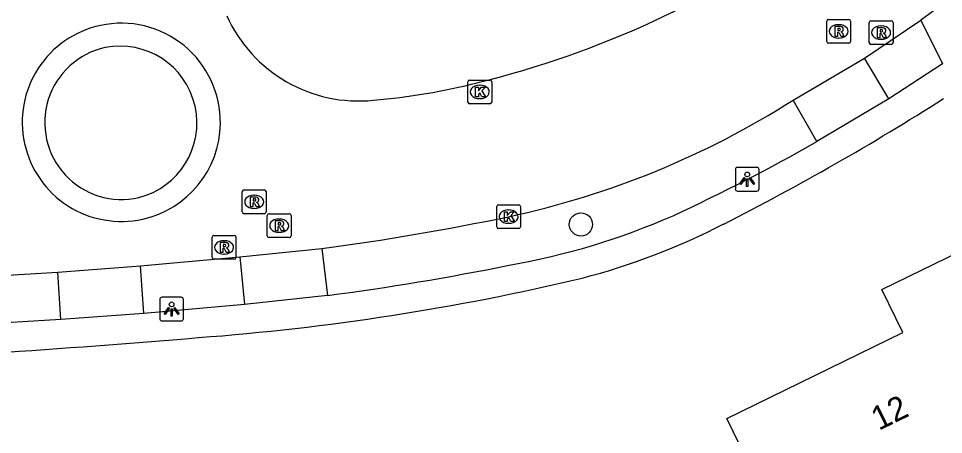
# Model space of a CAD drawing. Extents: x 160457 to 162082, y 388340 to 389736.
# Drawn here: x 160789.52 to 160828.44, y 389219.03 to 389236.53 of the extents above; entities that cross this region are included whole.
import ezdxf

# ---------------------------------------------------------------- set-up
doc = ezdxf.new("R2010")
doc.units = 0
for name, color, linetype in [('IMGEO_Boom', 7, 'Continuous'), ('IMGEO_Kolk', 7, 'Continuous'), ('IMGEO_Lichtpunt', 7, 'Continuous'), ('IMGEO_Pand', 7, 'Continuous'), ('IMGEO_Pand_nummerreeks', 7, 'Continuous'), ('IMGEO_Rijbaan_lokaal_gesloten', 7, 'Continuous'), ('IMGEO_Rijbaan_lokaal_open', 7, 'Continuous'), ('IMGEO_Rioolput', 7, 'Continuous'), ('IMGEO_Voetpad_open', 7, 'Continuous')]:
    doc.layers.add(name, color=color, linetype=linetype)

msp = doc.modelspace()

# ---------------------------------------------------------------- linework, layer by layer
at = {"layer": 'IMGEO_Boom'}
msp.add_circle((160813.183, 389227.866), 0.489, dxfattribs=at)
at = {"layer": 'IMGEO_Kolk'}
for p, q in [((160808.427, 389233.011), (160808.427, 389233.863)), ((160808.502, 389233.937), (160809.354, 389233.937)), ((160808.915, 389233.717), (160808.94, 389233.717)), ((160809.428, 389233.863), (160809.428, 389233.011)), ((160809.354, 389232.937), (160808.502, 389232.937)), ((160808.938, 389233.157), (160808.913, 389233.157)), ((160809.715, 389228.693), (160810.567, 389228.693)), ((160809.64, 389227.767), (160809.64, 389228.619)), ((160810.128, 389228.473), (160810.153, 389228.473)), ((160810.641, 389228.619), (160810.641, 389227.767)), ((160810.151, 389227.913), (160810.126, 389227.913)), ((160810.567, 389227.693), (160809.715, 389227.693))]:
    msp.add_line(p, q, dxfattribs=at)
for points in [[(160808.427, 389233.011), (160808.427, 389233.863)], [(160808.502, 389233.937), (160809.354, 389233.937)], [(160809.428, 389233.863), (160809.428, 389233.011)], [(160808.748, 389233.637), (160808.871, 389233.637), (160808.871, 389233.486), (160809.001, 389233.637), (160809.165, 389233.637), (160809.019, 389233.486), (160809.172, 389233.237), (160809.02, 389233.237), (160808.935, 389233.401), (160808.871, 389233.334), (160808.871, 389233.237), (160808.748, 389233.237), (160808.748, 389233.637)], [(160809.354, 389232.937), (160808.502, 389232.937)], [(160809.715, 389228.693), (160810.567, 389228.693)], [(160809.64, 389227.767), (160809.64, 389228.619)], [(160809.961, 389228.393), (160810.084, 389228.393), (160810.084, 389228.242), (160810.214, 389228.393), (160810.378, 389228.393), (160810.232, 389228.242), (160810.385, 389227.993), (160810.233, 389227.993), (160810.148, 389228.157), (160810.084, 389228.09), (160810.084, 389227.993), (160809.961, 389227.993), (160809.961, 389228.393)], [(160810.641, 389228.619), (160810.641, 389227.767)], [(160810.567, 389227.693), (160809.715, 389227.693)]]:
    msp.add_lwpolyline(points, dxfattribs=at)
for centre, start, end in [((160808.504, 389233.861), 91.552, 178.448), ((160808.504, 389233.861), 91.552, 178.448), ((160809.352, 389233.861), 1.552, 88.448), ((160809.352, 389233.861), 1.552, 88.448), ((160808.504, 389233.013), 181.552, 268.448), ((160808.504, 389233.013), 181.552, 268.448), ((160809.352, 389233.013), 271.552, 358.448), ((160809.352, 389233.013), 271.552, 358.448), ((160809.717, 389228.617), 91.552, 178.448), ((160809.717, 389228.617), 91.552, 178.448), ((160810.565, 389228.617), 1.552, 88.448), ((160810.565, 389228.617), 1.552, 88.448), ((160809.717, 389227.769), 181.552, 268.448), ((160809.717, 389227.769), 181.552, 268.448), ((160810.565, 389227.769), 271.552, 358.448), ((160810.565, 389227.769), 271.552, 358.448)]:
    msp.add_arc(centre, 0.0765, start, end, dxfattribs=at)
for centre, major_axis, ratio, start_param, end_param in [((160808.914, 389233.437), (-0.387, 0.002), 0.722429, 4.712389, 7.853982), ((160808.939, 389233.437), (-0.39, 0.002), 0.717154, 1.570796, 4.712389), ((160810.127, 389228.193), (-0.387, 0.002), 0.722429, 4.712389, 7.853982), ((160810.152, 389228.193), (-0.39, 0.002), 0.717154, 1.570796, 4.712389)]:
    msp.add_ellipse(centre, major_axis=major_axis, ratio=ratio, start_param=start_param, end_param=end_param, dxfattribs=at)
at = {"layer": 'IMGEO_Lichtpunt'}
for p, q in [((160820.581, 389230.265), (160819.773, 389230.265)), ((160820.581, 389230.265), (160819.773, 389230.265)), ((160819.679, 389230.17), (160819.679, 389229.363)), ((160819.679, 389230.17), (160819.679, 389229.363)), ((160820.675, 389229.363), (160820.675, 389230.17)), ((160820.675, 389229.363), (160820.675, 389230.17)), ((160819.773, 389229.269), (160820.581, 389229.269)), ((160819.773, 389229.269), (160820.581, 389229.269)), ((160796.367, 389224.802), (160795.559, 389224.802)), ((160796.367, 389224.802), (160795.559, 389224.802)), ((160795.465, 389224.707), (160795.465, 389223.9)), ((160795.465, 389224.707), (160795.465, 389223.9)), ((160796.461, 389223.9), (160796.461, 389224.707)), ((160796.461, 389223.9), (160796.461, 389224.707)), ((160795.559, 389223.806), (160796.367, 389223.806)), ((160795.559, 389223.806), (160796.367, 389223.806))]:
    msp.add_line(p, q, dxfattribs=at)
for points in [[(160820.053, 389229.834), (160820.092, 389229.806), (160819.904, 389229.544), (160819.866, 389229.571), (160820.053, 389229.834)], [(160820.265, 389229.806), (160820.303, 389229.833), (160820.49, 389229.571), (160820.451, 389229.543), (160820.265, 389229.806)], [(160820.155, 389229.786), (160820.202, 389229.786), (160820.202, 389229.464), (160820.155, 389229.464), (160820.155, 389229.786)], [(160795.839, 389224.371), (160795.878, 389224.343), (160795.69, 389224.081), (160795.652, 389224.108), (160795.839, 389224.371)], [(160796.051, 389224.343), (160796.089, 389224.37), (160796.276, 389224.108), (160796.237, 389224.08), (160796.051, 389224.343)], [(160795.941, 389224.323), (160795.988, 389224.323), (160795.988, 389224.001), (160795.941, 389224.001), (160795.941, 389224.323)]]:
    msp.add_lwpolyline(points, dxfattribs=at)
for centre in [(160820.178, 389229.968), (160795.964, 389224.505)]:
    msp.add_circle(centre, 0.0994, dxfattribs=at)
for centre, start, end in [((160819.773, 389230.17), 90, 180), ((160819.773, 389230.17), 90, 180), ((160820.581, 389230.17), 0, 90), ((160820.581, 389230.17), 0, 90), ((160819.773, 389229.363), 180, 270), ((160819.773, 389229.363), 180, 270), ((160820.581, 389229.363), 270, 0), ((160820.581, 389229.363), 270, 360), ((160795.559, 389224.707), 90, 180), ((160795.559, 389224.707), 90, 180), ((160796.367, 389224.707), 0, 90), ((160796.367, 389224.707), 0, 90), ((160795.559, 389223.9), 180, 270), ((160795.559, 389223.9), 180, 270), ((160796.367, 389223.9), 270, 0), ((160796.367, 389223.9), 270, 360)]:
    msp.add_arc(centre, 0.0946, start, end, dxfattribs=at)
at = {"layer": 'IMGEO_Pand'}
msp.add_lwpolyline([(160819.325, 389219.71), (160826.722, 389223.327), (160825.841, 389225.129), (160829.671, 389226.987), (160835.132, 389215.768), (160831.258, 389213.882), (160830.699, 389215.03), (160823.346, 389211.451), (160819.325, 389219.71)], dxfattribs=at)
at = {"layer": 'IMGEO_Rijbaan_lokaal_gesloten'}
for points in [[(160830.464, 389238.895), (160828.316, 389237.065), (160827.481, 389236.456)], [(160825.106, 389234.857), (160827.481, 389236.456)], [(160822.106, 389233.091), (160825.106, 389234.857)], [(160798.833, 389226.508), (160802.29, 389226.853)], [(160794.651, 389226.119), (160798.833, 389226.508)], [(160791.183, 389225.855), (160794.651, 389226.119)], [(160777.384, 389225.026), (160791.183, 389225.855)]]:
    msp.add_lwpolyline(points, dxfattribs=at)
for centre, radius, start, end in [((160799.123, 389273.541), 40.882, 283.7685, 305.7082), ((160803.833, 389239.147), 6.09, 204.2655, 275.9078), ((160802.193, 389259.781), 26.788, 274.8544, 284.3958), ((160802.452, 389264.031), 36.655, 282.1108, 302.4252), ((160787.579, 389336.808), 110.935, 277.62013, 281.73496)]:
    msp.add_arc(centre, radius, start, end, dxfattribs=at)
at = {"layer": 'IMGEO_Rijbaan_lokaal_open'}
for centre, radius, start, end in [((160793.847, 389232.16), 4.168, 102.1263, 192.3344), ((160793.846, 389232.159), 4.169, 359.2858, 102.1206), ((160793.857, 389232.146), 3.231, 102.3145, 283.0221), ((160793.797, 389232.132), 3.232, 284.1126, 101.224), ((160793.849, 389232.158), 4.167, 282.4938, 359.2981), ((160793.847, 389232.158), 4.167, 192.3058, 282.5211)]:
    msp.add_arc(centre, radius, start, end, dxfattribs=at)
at = {"layer": 'IMGEO_Rioolput'}
for p, q in [((160823.526, 389235.559), (160823.526, 389236.411)), ((160823.601, 389236.485), (160824.453, 389236.485)), ((160824.527, 389236.411), (160824.527, 389235.559)), ((160825.386, 389236.432), (160826.238, 389236.432)), ((160824.014, 389236.265), (160824.039, 389236.265)), ((160825.311, 389235.506), (160825.311, 389236.358)), ((160825.799, 389236.212), (160825.824, 389236.212)), ((160826.312, 389236.358), (160826.312, 389235.506)), ((160824.037, 389235.705), (160824.012, 389235.705)), ((160825.822, 389235.652), (160825.797, 389235.652)), ((160824.453, 389235.485), (160823.601, 389235.485)), ((160826.238, 389235.432), (160825.386, 389235.432)), ((160798.937, 389228.392), (160798.937, 389229.244)), ((160799.012, 389229.318), (160799.864, 389229.318)), ((160799.425, 389229.098), (160799.45, 389229.098)), ((160799.938, 389229.244), (160799.938, 389228.392)), ((160799.864, 389228.318), (160799.012, 389228.318)), ((160799.448, 389228.538), (160799.423, 389228.538)), ((160799.989, 389227.387), (160799.989, 389228.239)), ((160800.064, 389228.313), (160800.916, 389228.313)), ((160800.99, 389228.239), (160800.99, 389227.387)), ((160800.477, 389228.093), (160800.502, 389228.093)), ((160800.5, 389227.533), (160800.475, 389227.533)), ((160797.671, 389226.475), (160797.671, 389227.327)), ((160797.746, 389227.401), (160798.598, 389227.401)), ((160798.159, 389227.181), (160798.184, 389227.181)), ((160798.672, 389227.327), (160798.672, 389226.475)), ((160800.916, 389227.313), (160800.064, 389227.313)), ((160798.598, 389226.401), (160797.746, 389226.401)), ((160798.182, 389226.621), (160798.157, 389226.621))]:
    msp.add_line(p, q, dxfattribs=at)
for points in [[(160823.526, 389235.559), (160823.526, 389236.411)], [(160823.601, 389236.485), (160824.453, 389236.485)], [(160824.527, 389236.411), (160824.527, 389235.559)], [(160825.386, 389236.432), (160826.238, 389236.432)], [(160824.115, 389236.183), (160823.863, 389236.185), (160823.863, 389235.785)], [(160824.041, 389236.104), (160823.987, 389236.104), (160823.987, 389236.023)], [(160823.987, 389236.023), (160824.039, 389236.023)], [(160825.311, 389235.506), (160825.311, 389236.358)], [(160825.9, 389236.13), (160825.648, 389236.132), (160825.648, 389235.732)], [(160825.826, 389236.051), (160825.772, 389236.051), (160825.772, 389235.97)], [(160826.312, 389236.358), (160826.312, 389235.506)], [(160823.863, 389235.785), (160823.987, 389235.785), (160823.987, 389235.947), (160823.998, 389235.947)], [(160824.045, 389235.918), (160824.116, 389235.785), (160824.256, 389235.785), (160824.191, 389235.911)], [(160825.648, 389235.732), (160825.772, 389235.732), (160825.772, 389235.894), (160825.783, 389235.894)], [(160825.772, 389235.97), (160825.824, 389235.97)], [(160825.83, 389235.865), (160825.901, 389235.732), (160826.041, 389235.732), (160825.976, 389235.858)], [(160824.453, 389235.485), (160823.601, 389235.485)], [(160826.238, 389235.432), (160825.386, 389235.432)], [(160798.937, 389228.392), (160798.937, 389229.244)], [(160799.012, 389229.318), (160799.864, 389229.318)], [(160799.526, 389229.016), (160799.274, 389229.018), (160799.274, 389228.618)], [(160799.938, 389229.244), (160799.938, 389228.392)], [(160799.274, 389228.618), (160799.398, 389228.618), (160799.398, 389228.78), (160799.409, 389228.78)], [(160799.452, 389228.937), (160799.398, 389228.937), (160799.398, 389228.856)], [(160799.398, 389228.856), (160799.45, 389228.856)], [(160799.456, 389228.751), (160799.527, 389228.618), (160799.667, 389228.618), (160799.602, 389228.744)], [(160799.864, 389228.318), (160799.012, 389228.318)], [(160799.989, 389227.387), (160799.989, 389228.239)], [(160800.064, 389228.313), (160800.916, 389228.313)], [(160800.99, 389228.239), (160800.99, 389227.387)], [(160800.578, 389228.011), (160800.326, 389228.013), (160800.326, 389227.613)], [(160800.504, 389227.932), (160800.45, 389227.932), (160800.45, 389227.851)], [(160800.45, 389227.851), (160800.502, 389227.851)], [(160800.326, 389227.613), (160800.45, 389227.613), (160800.45, 389227.775), (160800.461, 389227.775)], [(160800.508, 389227.746), (160800.579, 389227.613), (160800.719, 389227.613), (160800.654, 389227.739)], [(160797.671, 389226.475), (160797.671, 389227.327)], [(160797.746, 389227.401), (160798.598, 389227.401)], [(160798.26, 389227.099), (160798.008, 389227.101), (160798.008, 389226.701)], [(160798.672, 389227.327), (160798.672, 389226.475)], [(160800.916, 389227.313), (160800.064, 389227.313)], [(160798.008, 389226.701), (160798.132, 389226.701), (160798.132, 389226.863), (160798.143, 389226.863)], [(160798.186, 389227.02), (160798.132, 389227.02), (160798.132, 389226.939)], [(160798.132, 389226.939), (160798.184, 389226.939)], [(160798.19, 389226.834), (160798.261, 389226.701), (160798.401, 389226.701), (160798.336, 389226.827)], [(160798.598, 389226.401), (160797.746, 389226.401)]]:
    msp.add_lwpolyline(points, dxfattribs=at)
for centre, radius, start, end in [((160823.603, 389236.409), 0.0765, 91.552, 178.448), ((160823.603, 389236.409), 0.0765, 91.552, 178.448), ((160824.451, 389236.409), 0.0765, 1.552, 88.448), ((160824.451, 389236.409), 0.0765, 1.552, 88.448), ((160825.388, 389236.356), 0.0765, 91.552, 178.448), ((160825.388, 389236.356), 0.0765, 91.552, 178.448), ((160826.236, 389236.356), 0.0765, 1.552, 88.448), ((160826.236, 389236.356), 0.0765, 1.552, 88.448), ((160824.023, 389236.212), 0.19, 274.7715, 282.9687), ((160824.047, 389236.008), 0.0964, 77.0061, 93.1865), ((160824.061, 389236.065), 0.0378, 276.6634, 79.6772), ((160824.114, 389236.073), 0.109, 350.3612, 89.416), ((160824.112, 389236.073), 0.112, 277.5842, 350.9817), ((160825.832, 389235.955), 0.0964, 77.0061, 93.1865), ((160825.846, 389236.012), 0.0378, 276.6634, 79.6772), ((160825.899, 389236.02), 0.109, 350.3612, 89.416), ((160823.997, 389235.894), 0.0533, 26.0293, 88.6989), ((160824.096, 389235.858), 0.108, 29.5134, 73.7905), ((160825.782, 389235.841), 0.0533, 26.0293, 88.6989), ((160825.808, 389236.159), 0.19, 274.7715, 282.9687), ((160825.897, 389236.02), 0.112, 277.5842, 350.9817), ((160825.881, 389235.805), 0.108, 29.5134, 73.7905), ((160823.603, 389235.561), 0.0765, 181.552, 268.448), ((160823.603, 389235.561), 0.0765, 181.552, 268.448), ((160824.451, 389235.561), 0.0765, 271.552, 358.448), ((160824.451, 389235.561), 0.0765, 271.552, 358.448), ((160825.388, 389235.508), 0.0765, 181.552, 268.448), ((160825.388, 389235.508), 0.0765, 181.552, 268.448), ((160826.236, 389235.508), 0.0765, 271.552, 358.448), ((160826.236, 389235.508), 0.0765, 271.552, 358.448), ((160799.014, 389229.242), 0.0765, 91.552, 178.448), ((160799.014, 389229.242), 0.0765, 91.552, 178.448), ((160799.525, 389228.906), 0.109, 350.3612, 89.416), ((160799.862, 389229.242), 0.0765, 1.552, 88.448), ((160799.862, 389229.242), 0.0765, 1.552, 88.448), ((160799.408, 389228.727), 0.0533, 26.0293, 88.6989), ((160799.434, 389229.045), 0.19, 274.7715, 282.9687), ((160799.458, 389228.841), 0.0964, 77.0061, 93.1865), ((160799.472, 389228.898), 0.0378, 276.6634, 79.6772), ((160799.523, 389228.906), 0.112, 277.5842, 350.9817), ((160799.507, 389228.691), 0.108, 29.5134, 73.7905), ((160799.014, 389228.394), 0.0765, 181.552, 268.448), ((160799.014, 389228.394), 0.0765, 181.552, 268.448), ((160799.862, 389228.394), 0.0765, 271.552, 358.448), ((160799.862, 389228.394), 0.0765, 271.552, 358.448), ((160800.066, 389228.237), 0.0765, 91.552, 178.448), ((160800.066, 389228.237), 0.0765, 91.552, 178.448), ((160800.914, 389228.237), 0.0765, 1.552, 88.448), ((160800.914, 389228.237), 0.0765, 1.552, 88.448), ((160800.486, 389228.04), 0.19, 274.7715, 282.9687), ((160800.51, 389227.836), 0.0964, 77.0061, 93.1865), ((160800.524, 389227.893), 0.0378, 276.6634, 79.6772), ((160800.577, 389227.901), 0.109, 350.3612, 89.416), ((160800.575, 389227.901), 0.112, 277.5842, 350.9817), ((160800.46, 389227.722), 0.0533, 26.0293, 88.6989), ((160800.559, 389227.686), 0.108, 29.5134, 73.7905), ((160797.748, 389227.325), 0.0765, 91.552, 178.448), ((160797.748, 389227.325), 0.0765, 91.552, 178.448), ((160798.259, 389226.989), 0.109, 350.3612, 89.416), ((160798.596, 389227.325), 0.0765, 1.552, 88.448), ((160798.596, 389227.325), 0.0765, 1.552, 88.448), ((160800.066, 389227.389), 0.0765, 181.552, 268.448), ((160800.066, 389227.389), 0.0765, 181.552, 268.448), ((160800.914, 389227.389), 0.0765, 271.552, 358.448), ((160800.914, 389227.389), 0.0765, 271.552, 358.448), ((160798.142, 389226.81), 0.0533, 26.0293, 88.6989), ((160798.168, 389227.128), 0.19, 274.7715, 282.9687), ((160798.192, 389226.924), 0.0964, 77.0061, 93.1865), ((160798.206, 389226.981), 0.0378, 276.6634, 79.6772), ((160798.257, 389226.989), 0.112, 277.5842, 350.9817), ((160798.241, 389226.774), 0.108, 29.5134, 73.7905), ((160797.748, 389226.477), 0.0765, 181.552, 268.448), ((160797.748, 389226.477), 0.0765, 181.552, 268.448), ((160798.596, 389226.477), 0.0765, 271.552, 358.448), ((160798.596, 389226.477), 0.0765, 271.552, 358.448)]:
    msp.add_arc(centre, radius, start, end, dxfattribs=at)
for centre, major_axis, ratio, start_param, end_param in [((160824.013, 389235.985), (-0.387, 0.002), 0.722429, 4.712389, 7.853982), ((160824.038, 389235.985), (-0.39, 0.002), 0.717154, 1.570796, 4.712389), ((160825.798, 389235.932), (-0.387, 0.002), 0.722429, 4.712389, 7.853982), ((160825.823, 389235.932), (-0.39, 0.002), 0.717154, 1.570796, 4.712389), ((160799.424, 389228.818), (-0.387, 0.002), 0.722429, 4.712389, 7.853982), ((160799.449, 389228.818), (-0.39, 0.002), 0.717154, 1.570796, 4.712389), ((160800.476, 389227.813), (-0.387, 0.002), 0.722429, 4.712389, 7.853982), ((160800.501, 389227.813), (-0.39, 0.002), 0.717154, 1.570796, 4.712389), ((160798.158, 389226.901), (-0.387, 0.002), 0.722429, 4.712389, 7.853982), ((160798.183, 389226.901), (-0.39, 0.002), 0.717154, 1.570796, 4.712389)]:
    msp.add_ellipse(centre, major_axis=major_axis, ratio=ratio, start_param=start_param, end_param=end_param, dxfattribs=at)
at = {"layer": 'IMGEO_Voetpad_open'}
for points in [[(160827.481, 389236.456), (160828.396, 389234.626), (160826.142, 389233.144)], [(160826.142, 389233.144), (160825.106, 389234.857)], [(160823.111, 389231.347), (160822.106, 389233.091)], [(160826.142, 389233.144), (160823.111, 389231.347)], [(160802.29, 389226.853), (160802.516, 389224.882)], [(160798.833, 389226.508), (160799.036, 389224.494)], [(160794.793, 389224.123), (160794.651, 389226.119)], [(160791.306, 389223.864), (160791.183, 389225.855)], [(160802.516, 389224.882), (160799.036, 389224.494)], [(160799.036, 389224.494), (160794.793, 389224.123)], [(160794.793, 389224.123), (160791.306, 389223.864)], [(160791.306, 389223.864), (160777.487, 389223.032)]]:
    msp.add_lwpolyline(points, dxfattribs=at)
for centre, radius, start, end in [((160768.507, 389327.441), 111.718, 296.98179, 302.44118), ((160782.01, 389303.776), 83.278, 294.88984, 299.57318), ((160804.997, 389255.707), 30.005, 279.9194, 293.7046), ((160806.027, 389253.431), 28.74, 284.5159, 297.2665), ((160788.504, 389333.129), 109.151, 277.37565, 281.44696), ((160789.437, 389325.841), 103.019, 274.25926, 283.35413), ((160753.596, 389742.068), 520.781, 272.88973, 274.79048)]:
    msp.add_arc(centre, radius, start, end, dxfattribs=at)

# ---------------------------------------------------------------- texts
at = {"layer": 'IMGEO_Pand_nummerreeks'}
msp.add_text('12', height=1, rotation=26.0578, dxfattribs=at).set_placement((160825.712, 389219.181))

doc.saveas('drawing.dxf')
